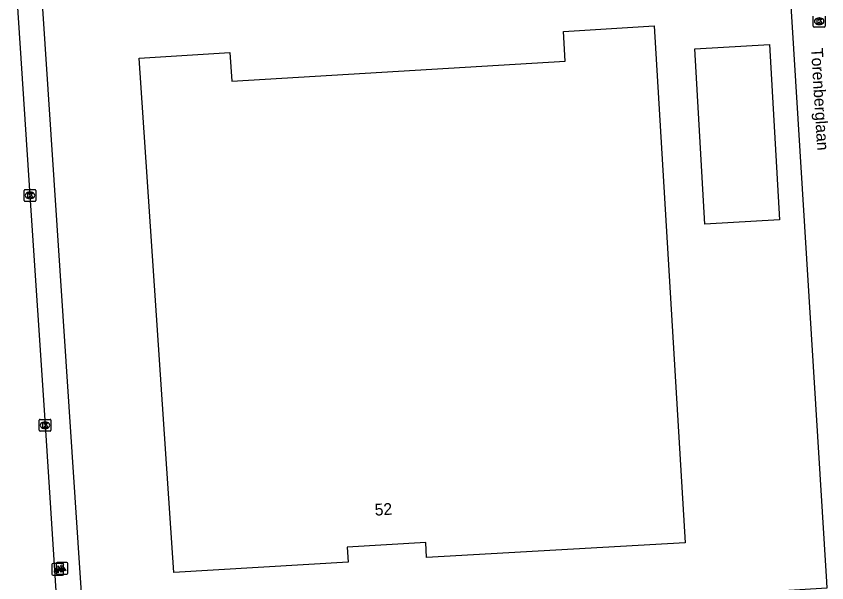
# Model space of a CAD drawing. Extents: x 159689 to 160786, y 387323 to 388339.
# Drawn here: x 160405.6 to 160474.3, y 388249.9 to 388297.9 of the extents above; entities that cross this region are included whole.
import ezdxf

# ---------------------------------------------------------------- set-up
doc = ezdxf.new("R2010")
doc.units = 0
for name, color, linetype in [('IMGEO_Kolk', 7, 'Continuous'), ('IMGEO_Lichtpunt', 7, 'Continuous'), ('IMGEO_Openbare_ruimte_label', 7, 'Continuous'), ('IMGEO_Pand', 7, 'Continuous'), ('IMGEO_Pand_nummerreeks', 7, 'Continuous'), ('IMGEO_Rijbaan_lokaal_open', 7, 'Continuous'), ('IMGEO_Voetpad_open', 7, 'Continuous')]:
    doc.layers.add(name, color=color, linetype=linetype)

msp = doc.modelspace()

# ---------------------------------------------------------------- linework, layer by layer
at = {"layer": 'IMGEO_Kolk'}
for p, q in [((160473.121, 388297.064), (160473.121, 388297.916)), ((160473.609, 388297.77), (160473.634, 388297.77)), ((160474.122, 388297.916), (160474.122, 388297.064)), ((160474.048, 388296.99), (160473.196, 388296.99)), ((160473.632, 388297.21), (160473.607, 388297.21)), ((160406.279, 388282.309), (160406.279, 388283.161)), ((160406.354, 388283.235), (160407.206, 388283.235)), ((160406.767, 388283.015), (160406.792, 388283.015)), ((160407.28, 388283.161), (160407.28, 388282.309)), ((160407.206, 388282.235), (160406.354, 388282.235)), ((160406.79, 388282.455), (160406.765, 388282.455)), ((160407.555, 388262.847), (160407.555, 388263.699)), ((160407.63, 388263.773), (160408.482, 388263.773)), ((160408.556, 388263.699), (160408.556, 388262.847)), ((160408.066, 388262.993), (160408.041, 388262.993)), ((160408.043, 388263.553), (160408.068, 388263.553)), ((160408.482, 388262.773), (160407.63, 388262.773))]:
    msp.add_line(p, q, dxfattribs=at)
for points in [[(160473.121, 388297.064), (160473.121, 388297.916)], [(160473.442, 388297.69), (160473.565, 388297.69), (160473.565, 388297.539), (160473.695, 388297.69), (160473.859, 388297.69), (160473.713, 388297.539), (160473.866, 388297.29), (160473.714, 388297.29), (160473.629, 388297.454), (160473.565, 388297.387), (160473.565, 388297.29), (160473.442, 388297.29), (160473.442, 388297.69)], [(160474.122, 388297.916), (160474.122, 388297.064)], [(160474.048, 388296.99), (160473.196, 388296.99)], [(160406.279, 388282.309), (160406.279, 388283.161)], [(160406.354, 388283.235), (160407.206, 388283.235)], [(160406.6, 388282.935), (160406.723, 388282.935), (160406.723, 388282.784), (160406.853, 388282.935), (160407.017, 388282.935), (160406.871, 388282.784), (160407.024, 388282.535), (160406.872, 388282.535), (160406.787, 388282.699), (160406.723, 388282.632), (160406.723, 388282.535), (160406.6, 388282.535), (160406.6, 388282.935)], [(160407.28, 388283.161), (160407.28, 388282.309)], [(160407.206, 388282.235), (160406.354, 388282.235)], [(160407.555, 388262.847), (160407.555, 388263.699)], [(160407.63, 388263.773), (160408.482, 388263.773)], [(160408.556, 388263.699), (160408.556, 388262.847)], [(160407.876, 388263.473), (160407.999, 388263.473), (160407.999, 388263.322), (160408.129, 388263.473), (160408.293, 388263.473), (160408.147, 388263.322), (160408.3, 388263.073), (160408.148, 388263.073), (160408.063, 388263.237), (160407.999, 388263.17), (160407.999, 388263.073), (160407.876, 388263.073), (160407.876, 388263.473)], [(160408.482, 388262.773), (160407.63, 388262.773)]]:
    msp.add_lwpolyline(points, dxfattribs=at)
for centre, start, end in [((160473.198, 388297.066), 181.55205, 268.44795), ((160473.198, 388297.066), 181.55205, 268.44795), ((160474.046, 388297.066), 271.55205, 358.44795), ((160474.046, 388297.066), 271.55205, 358.44795), ((160406.356, 388283.159), 91.55205, 178.44795), ((160406.356, 388283.159), 91.55205, 178.44795), ((160407.204, 388283.159), 1.55205, 88.44795), ((160407.204, 388283.159), 1.55205, 88.44795), ((160406.356, 388282.311), 181.55205, 268.44795), ((160406.356, 388282.311), 181.55205, 268.44795), ((160407.204, 388282.311), 271.55205, 358.44795), ((160407.204, 388282.311), 271.55205, 358.44795), ((160407.632, 388263.697), 91.55205, 178.44795), ((160407.632, 388263.697), 91.55205, 178.44795), ((160408.48, 388263.697), 1.55205, 88.44795), ((160408.48, 388263.697), 1.55205, 88.44795), ((160407.632, 388262.849), 181.55205, 268.44795), ((160407.632, 388262.849), 181.55205, 268.44795), ((160408.48, 388262.849), 271.55205, 358.44795), ((160408.48, 388262.849), 271.55205, 358.44795)]:
    msp.add_arc(centre, 0.0765, start, end, dxfattribs=at)
for centre, major_axis, ratio, start_param, end_param in [((160473.608, 388297.49), (-0.387, 0.002), 0.722429, 4.712389, 7.853982), ((160473.633, 388297.49), (-0.39, 0.002), 0.717154, 1.570796, 4.712389), ((160406.766, 388282.735), (-0.387, 0.002), 0.722429, 4.712389, 7.853982), ((160406.791, 388282.735), (-0.39, 0.002), 0.717154, 1.570796, 4.712389), ((160408.042, 388263.273), (-0.387, 0.002), 0.722429, 4.712389, 7.853982), ((160408.067, 388263.273), (-0.39, 0.002), 0.717154, 1.570796, 4.712389)]:
    msp.add_ellipse(centre, major_axis=major_axis, ratio=ratio, start_param=start_param, end_param=end_param, dxfattribs=at)
at = {"layer": 'IMGEO_Lichtpunt'}
for p, q in [((160408.636, 388251.466), (160408.636, 388250.659)), ((160408.636, 388251.466), (160408.636, 388250.659)), ((160409.538, 388251.561), (160408.73, 388251.561)), ((160409.538, 388251.561), (160408.73, 388251.561)), ((160409.001, 388251.559), (160409.001, 388250.752)), ((160409.001, 388251.559), (160409.001, 388250.752)), ((160409.903, 388251.654), (160409.095, 388251.654)), ((160409.903, 388251.654), (160409.095, 388251.654)), ((160409.632, 388250.659), (160409.632, 388251.466)), ((160409.632, 388250.659), (160409.632, 388251.466)), ((160409.997, 388250.752), (160409.997, 388251.559)), ((160409.997, 388250.752), (160409.997, 388251.559)), ((160409.095, 388250.658), (160409.903, 388250.658)), ((160409.095, 388250.658), (160409.903, 388250.658)), ((160408.73, 388250.565), (160409.538, 388250.565)), ((160408.73, 388250.565), (160409.538, 388250.565))]:
    msp.add_line(p, q, dxfattribs=at)
for points in [[(160409.01, 388251.13), (160409.049, 388251.102), (160408.861, 388250.84), (160408.823, 388250.867), (160409.01, 388251.13)], [(160409.112, 388251.082), (160409.159, 388251.082), (160409.159, 388250.76), (160409.112, 388250.76), (160409.112, 388251.082)], [(160409.375, 388251.223), (160409.414, 388251.195), (160409.226, 388250.933), (160409.188, 388250.96), (160409.375, 388251.223)], [(160409.222, 388251.102), (160409.26, 388251.129), (160409.447, 388250.867), (160409.408, 388250.839), (160409.222, 388251.102)], [(160409.477, 388251.175), (160409.524, 388251.175), (160409.524, 388250.853), (160409.477, 388250.853), (160409.477, 388251.175)], [(160409.587, 388251.195), (160409.625, 388251.222), (160409.812, 388250.96), (160409.773, 388250.932), (160409.587, 388251.195)]]:
    msp.add_lwpolyline(points, dxfattribs=at)
for centre in [(160409.135, 388251.264), (160409.5, 388251.357)]:
    msp.add_circle(centre, 0.0994, dxfattribs=at)
for centre, start, end in [((160408.73, 388251.466), 90, 180), ((160408.73, 388251.466), 90, 180), ((160409.095, 388251.559), 90, 180), ((160409.095, 388251.559), 90, 180), ((160409.538, 388251.466), 0, 90), ((160409.538, 388251.466), 0, 90), ((160409.903, 388251.559), 0, 90), ((160409.903, 388251.559), 0, 90), ((160408.73, 388250.659), 180, 270), ((160408.73, 388250.659), 180, 270), ((160409.095, 388250.752), 180, 270), ((160409.095, 388250.752), 180, 270), ((160409.538, 388250.659), 270, 0), ((160409.538, 388250.659), 270, 360), ((160409.903, 388250.752), 270, 0), ((160409.903, 388250.752), 270, 360)]:
    msp.add_arc(centre, 0.0946, start, end, dxfattribs=at)
at = {"layer": 'IMGEO_Pand'}
for points in [[(160459.632, 388297.107), (160462.254, 388253.326), (160440.37, 388252.062), (160440.297, 388253.339), (160433.645, 388252.954), (160433.719, 388251.666), (160418.961, 388250.814), (160416.025, 388294.365), (160423.707, 388294.856), (160423.864, 388292.412), (160452.095, 388294.113), (160451.952, 388296.622), (160459.632, 388297.107)], [(160463.083, 388295.146), (160469.403, 388295.513), (160470.263, 388280.677), (160463.943, 388280.311), (160463.083, 388295.146)]]:
    msp.add_lwpolyline(points, dxfattribs=at)
at = {"layer": 'IMGEO_Rijbaan_lokaal_open'}
msp.add_lwpolyline([(160405.613, 388300.332), (160405.7, 388299.079), (160406.78, 388282.735), (160408.056, 388263.273), (160408.996, 388248.794), (160409.17, 388246.523)], dxfattribs=at)
at = {"layer": 'IMGEO_Voetpad_open'}
for points in [[(160470.673, 388307.482), (160474.227, 388250), (160474.26, 388249.462), (160454.553, 388248.262), (160430.443, 388246.543), (160414.619, 388245.653), (160413.154, 388245.598)], [(160407.641, 388301.565), (160411.236, 388247.354)]]:
    msp.add_lwpolyline(points, dxfattribs=at)

# ---------------------------------------------------------------- texts
at = {"layer": 'IMGEO_Openbare_ruimte_label'}
msp.add_text('Torenberglaan', height=1, rotation=273.4977, dxfattribs=at).set_placement((160472.93, 388295.199))
at = {"layer": 'IMGEO_Pand_nummerreeks'}
msp.add_text('52', height=1, rotation=3.31229, dxfattribs=at).set_placement((160435.997, 388255.614))

doc.saveas('drawing.dxf')
